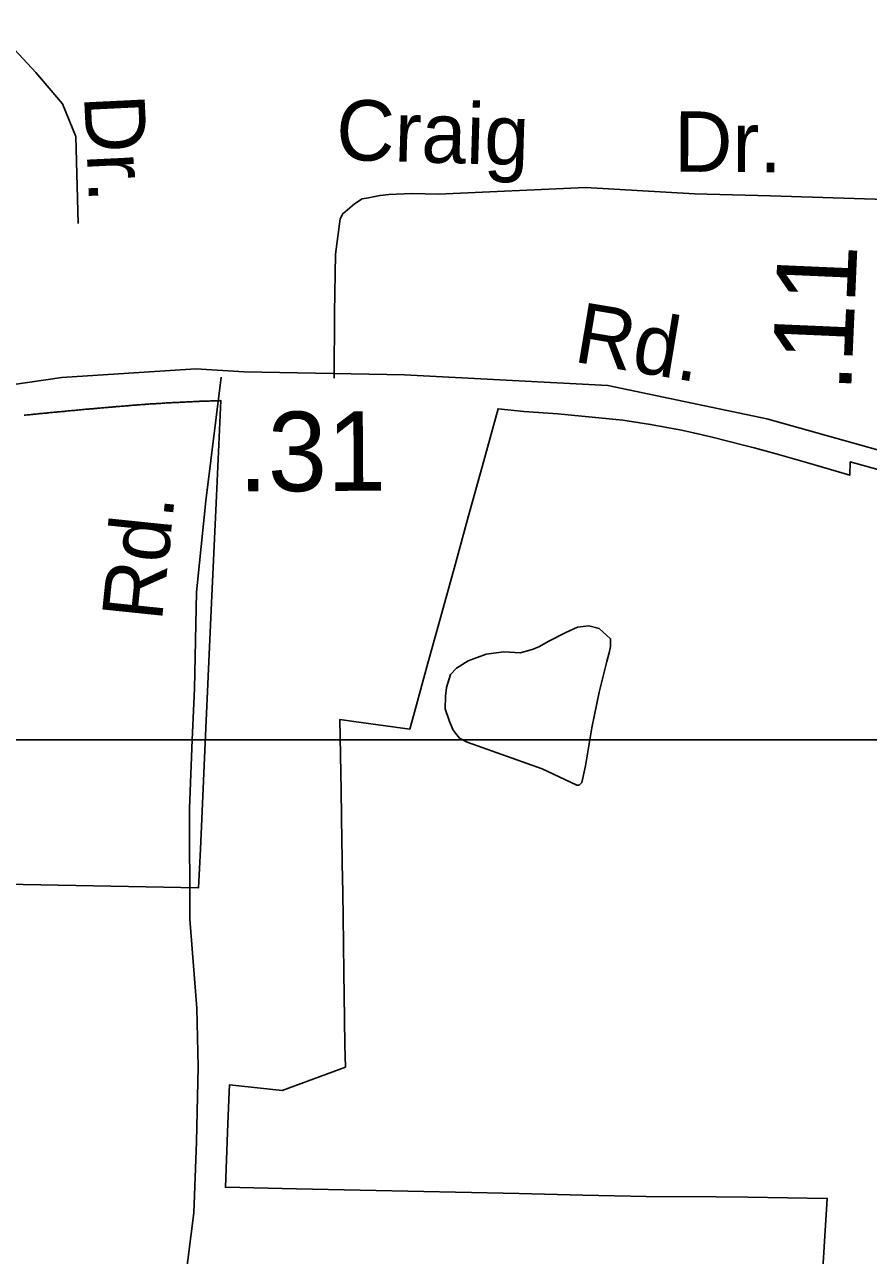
# Model space of a CAD drawing. Extents: x 2001466 to 2224147, y 644118 to 847247.
# Drawn here: x 2055357 to 2056684, y 701080 to 703016 of the extents above; entities that cross this region are included whole.
import ezdxf

# ---------------------------------------------------------------- set-up
doc = ezdxf.new("R2010")
doc.units = 0
for name, color, linetype in [('Default', 7, 'Continuous'), ('Exist Boundary Political City Limit New', 7, 'Continuous'), ('Exist Hydrographic Misc Water Feature', 7, 'Continuous'), ('Exist Road Non-System Type 51', 7, 'Continuous'), ('Exist Road Non-System Type 51 Label', 7, 'Continuous'), ('Exist Road Secondary Mileage Hundredths English Label', 7, 'Continuous'), ('Exist Road Secondary Type 51 Attributed', 7, 'Continuous'), ('Exist Road Secondary Type 51 Label', 7, 'Continuous'), ('Map Preparation Boundary City Limit Buffer Line', 7, 'Continuous'), ('Map Preparation Inset Cut Line', 7, 'Continuous')]:
    doc.layers.add(name, color=color, linetype=linetype)

msp = doc.modelspace()

# ---------------------------------------------------------------- linework, layer by layer
at = {"layer": 'Default'}
msp.add_lwpolyline([(2054877.3, 703300), (2054934.3, 703294.3), (2054970.4, 703282.9), (2055040.7, 703260.1), (2055088.2, 703223.9), (2055135.7, 703187.8), (2055223.1, 703098.5), (2055314.3, 703005.3), (2055375.1, 702940.7), (2055416.9, 702891.3), (2055437.8, 702840), (2055441.6, 702703.1)], dxfattribs=at)
at = {"layer": 'Exist Boundary Political City Limit New'}
for points in [[(2055299.4, 701664.8), (2055630.9, 701658.3), (2055633.6, 701719.1), (2055641.2, 701886.4), (2055650.8, 702095.1), (2055658.9, 702274.8), (2055665.9, 702424.5), (2055663.6, 702424.4), (2055661.6, 702424.4), (2055660.1, 702424.3), (2055658.6, 702424.2), (2055656.6, 702424.2), (2055654.6, 702424.1), (2055652.6, 702424.1), (2055651.1, 702424), (2055649.6, 702424), (2055647.6, 702423.9), (2055645.6, 702423.8), (2055644.1, 702423.8), (2055642.6, 702423.8), (2055640.6, 702423.7), (2055639.1, 702423.6), (2055637.6, 702423.6)], [(2055637.6, 702423.6), (2055636.1, 702423.5), (2055634.6, 702423.4), (2055632.6, 702423.4), (2055631.1, 702423.3), (2055629.6, 702423.2), (2055628.1, 702423.2), (2055626.6, 702423.1), (2055624.6, 702423), (2055622.6, 702422.9), (2055620.6, 702422.8), (2055618.6, 702422.8), (2055616.6, 702422.7), (2055614.6, 702422.6), (2055613.1, 702422.5), (2055611.6, 702422.4), (2055609.6, 702422.3), (2055608.1, 702422.2), (2055606.6, 702422.2), (2055604.6, 702422.1), (2055603.1, 702422), (2055601.6, 702421.9), (2055599.6, 702421.8), (2055597.6, 702421.8), (2055595.6, 702421.6), (2055593.6, 702421.5), (2055591.6, 702421.4), (2055589.6, 702421.3), (2055587.6, 702421.2), (2055585.6, 702421.1), (2055584.1, 702421), (2055582.6, 702420.9), (2055581.1, 702420.8), (2055579.6, 702420.8), (2055577.6, 702420.6), (2055575.6, 702420.5), (2055573.6, 702420.4), (2055571.6, 702420.2), (2055569.6, 702420.1), (2055568.1, 702420.1), (2055566.6, 702419.9), (2055564.6, 702419.8), (2055562.8, 702419.7), (2055560.8, 702419.6), (2055558.8, 702419.4), (2055556.8, 702419.3), (2055554.8, 702419.2), (2055552.8, 702419.1), (2055551.2, 702418.9), (2055549.8, 702418.8), (2055547.8, 702418.7), (2055546.2, 702418.6), (2055544.8, 702418.5), (2055542.8, 702418.3), (2055540.8, 702418.2), (2055538.8, 702418.1), (2055537.2, 702417.9), (2055535.8, 702417.8), (2055534.2, 702417.7), (2055532.8, 702417.6), (2055530.8, 702417.4), (2055528.8, 702417.2), (2055526.8, 702417.1), (2055524.8, 702416.9), (2055523.2, 702416.8), (2055521.8, 702416.7), (2055519.8, 702416.5), (2055517.9, 702416.4), (2055515.9, 702416.2), (2055513.9, 702416), (2055511.9, 702415.9), (2055510.4, 702415.8), (2055508.9, 702415.6), (2055506.9, 702415.4), (2055505.4, 702415.3), (2055503.9, 702415.2), (2055501.9, 702415), (2055499.9, 702414.9), (2055497.9, 702414.7), (2055496.4, 702414.6), (2055494.9, 702414.4), (2055492.9, 702414.2), (2055491.4, 702414.1), (2055489.9, 702414), (2055487.9, 702413.8), (2055485.9, 702413.7), (2055484, 702413.5), (2055482, 702413.3), (2055480, 702413.1), (2055478, 702413), (2055476, 702412.8), (2055474, 702412.6), (2055472, 702412.4), (2055470, 702412.2), (2055468, 702412.1), (2055466.5, 702411.9), (2055465, 702411.8), (2055463, 702411.6), (2055461.5, 702411.5), (2055460, 702411.4)], [(2055460, 702411.4), (2055458, 702411.2), (2055456.5, 702411.1), (2055455, 702410.9), (2055453, 702410.8), (2055451.1, 702410.6), (2055449.6, 702410.4), (2055448.1, 702410.3), (2055446.1, 702410.1), (2055444.6, 702410), (2055443.1, 702409.9), (2055441.1, 702409.7), (2055439.6, 702409.6), (2055438.1, 702409.4), (2055436.1, 702409.2), (2055434.1, 702409.1), (2055432.6, 702408.9), (2055431.1, 702408.8), (2055429.1, 702408.6), (2055427.1, 702408.4), (2055425.1, 702408.2), (2055423.1, 702408), (2055421.2, 702407.8), (2055419.2, 702407.6), (2055417.2, 702407.4), (2055415.2, 702407.2), (2055413.2, 702407.1), (2055411.2, 702406.9), (2055409.2, 702406.7), (2055407.2, 702406.5), (2055405.2, 702406.3), (2055403.2, 702406.1), (2055401.2, 702405.9), (2055399.2, 702405.8), (2055397.2, 702405.6), (2055395.2, 702405.4), (2055393.4, 702405.2), (2055391.4, 702405), (2055389.4, 702404.8), (2055387.4, 702404.6), (2055385.4, 702404.4), (2055383.4, 702404.2), (2055381.4, 702404), (2055379.4, 702403.8), (2055377.4, 702403.6), (2055375.4, 702403.4), (2055373.4, 702403.2), (2055371.4, 702403), (2055369.4, 702402.8), (2055367.5, 702402.6), (2055365.5, 702402.4), (2055363.5, 702402.2), (2055362, 702402.1), (2055360.5, 702401.9)], [(2056742.4, 702304.1), (2056655.4, 702328), (2056654.6, 702307.2), (2056590.2, 702326.1), (2056538.9, 702340.7), (2056504.6, 702350), (2056487.5, 702354.6), (2056438.1, 702367), (2056408.8, 702373.6), (2056390.1, 702377.9), (2056341.4, 702387.2), (2056298.1, 702393.9), (2056195.6, 702403.9), (2056142.2, 702407.4), (2056101.6, 702411.6), (2056076.5, 702320.2), (2056055.2, 702243.1), (2056034, 702166), (2056012.8, 702088.9), (2055991.5, 702011.8), (2055970.1, 701934.6), (2055962.8, 701907.9), (2055875, 701920.1), (2055853.1, 701923.2), (2055854.9, 701811.1), (2055856.1, 701731.1), (2055856.4, 701706.6), (2055856.8, 701696.8), (2055857.4, 701651.1), (2055858.6, 701571.1), (2055859.4, 701522.9), (2055859.9, 701491.1), (2055861, 701411.1), (2055861.6, 701376.3), (2055762.1, 701339.3), (2055679.4, 701348.5), (2055678.9, 701337.4)], [(2055360.5, 702401.9), (2055358.5, 702401.7), (2055356.5, 702401.5)], [(2055678.9, 701337.4), (2055676.9, 701287.4), (2055672.9, 701187.5), (2055785, 701185.1), (2055885, 701182.9), (2055985, 701180.6), (2056034.9, 701179.6), (2056134.9, 701177.4), (2056234.9, 701175.2), (2056334.8, 701173), (2056444.4, 701172.2), (2056494.4, 701171.6), (2056619.4, 701169.9), (2056605.4, 700949.9)]]:
    msp.add_lwpolyline(points, dxfattribs=at)
at = {"layer": 'Exist Hydrographic Misc Water Feature'}
msp.add_lwpolyline([(2056171, 701845.6), (2056225.4, 701819.9), (2056229.1, 701819.8), (2056233.2, 701824), (2056238.9, 701849.9), (2056249, 701910.1), (2056260.7, 701965.9), (2056272.5, 702014), (2056276.6, 702027.9), (2056278.7, 702037.8), (2056278.5, 702050), (2056260.9, 702066), (2056244.5, 702070.1), (2056226.8, 702068), (2056208.4, 702059.8), (2056180.5, 702045.8), (2056166.9, 702037.7), (2056156.9, 702033.5), (2056136.8, 702027.7), (2056110.8, 702029.6), (2056082.9, 702025.7), (2056054.8, 702015.3), (2056036.5, 702003.5), (2056026.9, 701993.6), (2056020.5, 701973.5), (2056019.1, 701959.5), (2056018.7, 701939.7), (2056024.6, 701921.4), (2056030.8, 701907.4), (2056034.9, 701901.5), (2056041.2, 701893.7), (2056052.9, 701887.4), (2056171, 701845.6)], dxfattribs=at)
at = {"layer": 'Exist Road Non-System Type 51'}
for points in [[(2055844.2, 702459.6), (2055844.3, 702562.6), (2055846.2, 702654.6), (2055853.3, 702710.4), (2055857.5, 702718.3), (2055875.8, 702734), (2055887.9, 702741.7), (2055898, 702743.5), (2055908, 702745.3), (2055916.1, 702747.2), (2055930.1, 702748.9), (2055966.1, 702750.1), (2056008.1, 702749.3), (2056239, 702759.5), (2056410.8, 702749.6), (2056529.8, 702746.3), (2056743.7, 702739.9)], [(2055666.2, 702461.4), (2055642.2, 702266.7), (2055627.3, 702123), (2055624.2, 701971.1), (2055620.9, 701890.9)], [(2055620.9, 701890.9), (2055616.4, 701783.2), (2055616.8, 701609.2), (2055627.9, 701469), (2055630.1, 701377), (2055627.7, 701259), (2055623.4, 701147.1), (2055609.1, 701035.4), (2055603.3, 700947.5), (2055591.2, 700843.7), (2055587.8, 700677.8), (2055589.4, 700561.8), (2055580.1, 700397.9), (2055577.5, 700270), (2055566.8, 700138.2), (2055548, 700002.6), (2055539.1, 699862.8), (2055511.9, 699411.3), (2055498.3, 699329.6), (2055492, 699315.7), (2055485.7, 699303.8), (2055410.4, 699237.4), (2055345.5, 699194.7)]]:
    msp.add_lwpolyline(points, dxfattribs=at)
at = {"layer": 'Exist Road Secondary Type 51 Attributed'}
msp.add_lwpolyline([(2055149.2, 702422.2), (2055416, 702461.1), (2055626.4, 702474.6), (2055702.4, 702470), (2055954.7, 702465.1), (2056274.3, 702448.3), (2056524.1, 702395.9), (2056711.5, 702343.5)], dxfattribs=at)
at = {"layer": 'Map Preparation Boundary City Limit Buffer Line'}
for points in [[(2055299.4, 701664.8), (2055630.9, 701658.3), (2055633.6, 701719.1), (2055641.2, 701886.4), (2055650.8, 702095.1), (2055658.9, 702274.8), (2055665.9, 702424.5), (2055663.6, 702424.4), (2055661.6, 702424.4), (2055660.1, 702424.3), (2055658.6, 702424.2), (2055656.6, 702424.2), (2055654.6, 702424.1), (2055652.6, 702424.1), (2055651.1, 702424), (2055649.6, 702424), (2055647.6, 702423.9), (2055645.6, 702423.8), (2055644.1, 702423.8), (2055642.6, 702423.8), (2055640.6, 702423.7), (2055639.1, 702423.6), (2055637.6, 702423.6)], [(2055637.6, 702423.6), (2055636.1, 702423.5), (2055634.6, 702423.4), (2055632.6, 702423.4), (2055631.1, 702423.3), (2055629.6, 702423.2), (2055628.1, 702423.2), (2055626.6, 702423.1), (2055624.6, 702423), (2055622.6, 702422.9), (2055620.6, 702422.8), (2055618.6, 702422.8), (2055616.6, 702422.7), (2055614.6, 702422.6), (2055613.1, 702422.5), (2055611.6, 702422.4), (2055609.6, 702422.3), (2055608.1, 702422.2), (2055606.6, 702422.2), (2055604.6, 702422.1), (2055603.1, 702422), (2055601.6, 702421.9), (2055599.6, 702421.8), (2055597.6, 702421.8), (2055595.6, 702421.6), (2055593.6, 702421.5), (2055591.6, 702421.4), (2055589.6, 702421.3), (2055587.6, 702421.2), (2055585.6, 702421.1), (2055584.1, 702421), (2055582.6, 702420.9), (2055581.1, 702420.8), (2055579.6, 702420.8), (2055577.6, 702420.6), (2055575.6, 702420.5), (2055573.6, 702420.4), (2055571.6, 702420.2), (2055569.6, 702420.1), (2055568.1, 702420.1), (2055566.6, 702419.9), (2055564.6, 702419.8), (2055562.8, 702419.7), (2055560.8, 702419.6), (2055558.8, 702419.4), (2055556.8, 702419.3), (2055554.8, 702419.2), (2055552.8, 702419.1), (2055551.2, 702418.9), (2055549.8, 702418.8), (2055547.8, 702418.7), (2055546.2, 702418.6), (2055544.8, 702418.5), (2055542.8, 702418.3), (2055540.8, 702418.2), (2055538.8, 702418.1), (2055537.2, 702417.9), (2055535.8, 702417.8), (2055534.2, 702417.7), (2055532.8, 702417.6), (2055530.8, 702417.4), (2055528.8, 702417.2), (2055526.8, 702417.1), (2055524.8, 702416.9), (2055523.2, 702416.8), (2055521.8, 702416.7), (2055519.8, 702416.5), (2055517.9, 702416.4), (2055515.9, 702416.2), (2055513.9, 702416), (2055511.9, 702415.9), (2055510.4, 702415.8), (2055508.9, 702415.6), (2055506.9, 702415.4), (2055505.4, 702415.3), (2055503.9, 702415.2), (2055501.9, 702415), (2055499.9, 702414.9), (2055497.9, 702414.7), (2055496.4, 702414.6), (2055494.9, 702414.4), (2055492.9, 702414.2), (2055491.4, 702414.1), (2055489.9, 702414), (2055487.9, 702413.8), (2055485.9, 702413.7), (2055484, 702413.5), (2055482, 702413.3), (2055480, 702413.1), (2055478, 702413), (2055476, 702412.8), (2055474, 702412.6), (2055472, 702412.4), (2055470, 702412.2), (2055468, 702412.1), (2055466.5, 702411.9), (2055465, 702411.8), (2055463, 702411.6), (2055461.5, 702411.5), (2055460, 702411.4)], [(2055460, 702411.4), (2055458, 702411.2), (2055456.5, 702411.1), (2055455, 702410.9), (2055453, 702410.8), (2055451.1, 702410.6), (2055449.6, 702410.4), (2055448.1, 702410.3), (2055446.1, 702410.1), (2055444.6, 702410), (2055443.1, 702409.9), (2055441.1, 702409.7), (2055439.6, 702409.6), (2055438.1, 702409.4), (2055436.1, 702409.2), (2055434.1, 702409.1), (2055432.6, 702408.9), (2055431.1, 702408.8), (2055429.1, 702408.6), (2055427.1, 702408.4), (2055425.1, 702408.2), (2055423.1, 702408), (2055421.2, 702407.8), (2055419.2, 702407.6), (2055417.2, 702407.4), (2055415.2, 702407.2), (2055413.2, 702407.1), (2055411.2, 702406.9), (2055409.2, 702406.7), (2055407.2, 702406.5), (2055405.2, 702406.3), (2055403.2, 702406.1), (2055401.2, 702405.9), (2055399.2, 702405.8), (2055397.2, 702405.6), (2055395.2, 702405.4), (2055393.4, 702405.2), (2055391.4, 702405), (2055389.4, 702404.8), (2055387.4, 702404.6), (2055385.4, 702404.4), (2055383.4, 702404.2), (2055381.4, 702404), (2055379.4, 702403.8), (2055377.4, 702403.6), (2055375.4, 702403.4), (2055373.4, 702403.2), (2055371.4, 702403), (2055369.4, 702402.8), (2055367.5, 702402.6), (2055365.5, 702402.4), (2055363.5, 702402.2), (2055362, 702402.1), (2055360.5, 702401.9)], [(2056742.4, 702304.1), (2056655.4, 702328), (2056654.6, 702307.2), (2056590.2, 702326.1), (2056538.9, 702340.7), (2056504.6, 702350), (2056487.5, 702354.6), (2056438.1, 702367), (2056408.8, 702373.6), (2056390.1, 702377.9), (2056341.4, 702387.2), (2056298.1, 702393.9), (2056195.6, 702403.9), (2056142.2, 702407.4), (2056101.6, 702411.6), (2056076.5, 702320.2), (2056055.2, 702243.1), (2056034, 702166), (2056012.8, 702088.9), (2055991.5, 702011.8), (2055970.1, 701934.6), (2055962.8, 701907.9), (2055875, 701920.1), (2055853.1, 701923.2), (2055854.9, 701811.1), (2055856.1, 701731.1), (2055856.4, 701706.6), (2055856.8, 701696.8), (2055857.4, 701651.1), (2055858.6, 701571.1), (2055859.4, 701522.9), (2055859.9, 701491.1), (2055861, 701411.1), (2055861.6, 701376.3), (2055762.1, 701339.3), (2055679.4, 701348.5), (2055678.9, 701337.4)], [(2055360.5, 702401.9), (2055358.5, 702401.7), (2055356.5, 702401.5)], [(2055678.9, 701337.4), (2055676.9, 701287.4), (2055672.9, 701187.5), (2055785, 701185.1), (2055885, 701182.9), (2055985, 701180.6), (2056034.9, 701179.6), (2056134.9, 701177.4), (2056234.9, 701175.2), (2056334.8, 701173), (2056444.4, 701172.2), (2056494.4, 701171.6), (2056619.4, 701169.9), (2056605.4, 700949.9)]]:
    msp.add_lwpolyline(points, dxfattribs=at)
at = {"layer": 'Map Preparation Inset Cut Line'}
for p, q in [((2052861.7, 701890.9), (2055620.9, 701890.9)), ((2055620.9, 701890.9), (2056855.8, 701890.9))]:
    msp.add_line(p, q, dxfattribs=at)

# ---------------------------------------------------------------- texts
at = {"layer": 'Exist Road Non-System Type 51 Label'}
for s, rotation, p in [('Craig', 358.2597, (2055846, 702803.4)), ('Dr.', 359.7151, (2056378.2, 702784.5)), ('Rd.', 84.0653, (2055572.9, 702075.9))]:
    msp.add_text(s, height=95, rotation=rotation, dxfattribs=at).set_placement(p)
at = {"layer": 'Exist Road Secondary Mileage Hundredths English Label'}
for s, rotation, p in [('.11', 87.4871, (2056656.6, 702436.3)), ('.31', 0.3735, (2055693.5, 702281.5))]:
    msp.add_text(s, height=125, rotation=rotation, dxfattribs=at).set_placement(p)
at = {"layer": 'Exist Road Secondary Type 51 Label'}
for s, rotation, p in [('Dr.', 272.7676, (2055450.6, 702903.9)), ('Rd.', 350.5003, (2056218.6, 702486))]:
    msp.add_text(s, height=95, rotation=rotation, dxfattribs=at).set_placement(p)

doc.saveas('drawing.dxf')
